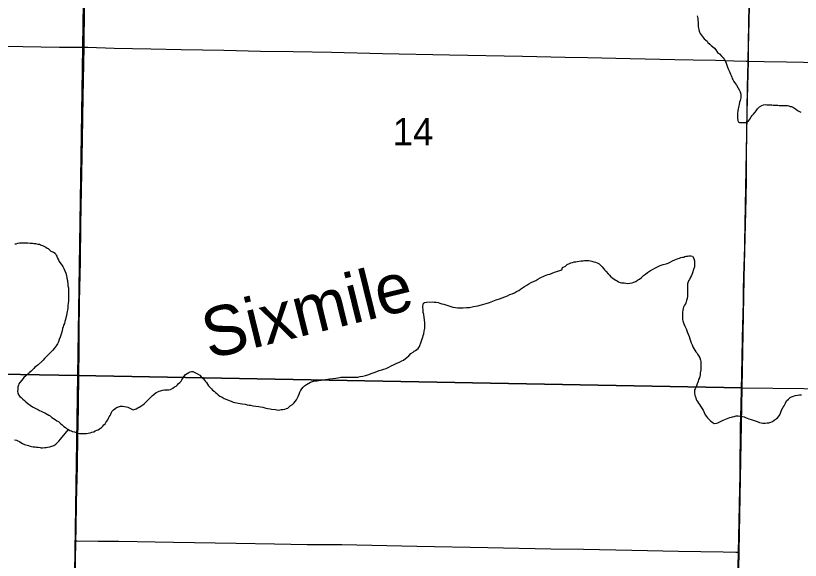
# Model space of a CAD drawing. Extents: x 2.4 to 73.1, y 4.5 to 25.6.
# Drawn here: x 32.442 to 33.042, y 19.96 to 20.377 of the extents above; entities that cross this region are included whole.
import ezdxf

# ---------------------------------------------------------------- set-up
doc = ezdxf.new("R2010")
doc.units = 0
for name, color, linetype in [('GM_X_County_Road', 7, 'Continuous'), ('GM_X_Minor_Lake_Text', 7, 'Continuous'), ('GM_X_Minor_River', 7, 'Continuous'), ('GM_X_Section', 7, 'Continuous'), ('GM_X_Section_Text', 7, 'Continuous'), ('GM_X_Township', 7, 'Continuous'), ('GM_X_Township_Road', 7, 'Continuous')]:
    doc.layers.add(name, color=color, linetype=linetype)

msp = doc.modelspace()

# ---------------------------------------------------------------- linework, layer by layer
at = {"layer": 'GM_X_County_Road'}
for points in [[(33.00226, 20.34212), (33.00245, 20.35229), (33.00287, 20.37249), (33.00328, 20.39581), (33.00352, 20.40979), (33.00392, 20.43155), (33.00444, 20.4533), (33.00456, 20.46418), (33.0047, 20.4766), (33.00505, 20.49524), (33.00623, 20.54653), (33.00726, 20.59169)], [(32.99492, 19.96634), (32.99518, 19.97784), (32.9959, 20.01514), (32.99603, 20.02446), (32.99618, 20.03998), (32.99627, 20.05086), (32.99643, 20.06174), (32.99679, 20.07884), (32.99765, 20.11458), (32.99791, 20.13012), (32.99856, 20.15809), (32.99875, 20.16741), (32.99925, 20.18605), (32.99962, 20.19693), (33.00066, 20.23733), (33.00077, 20.25131), (33.0008, 20.26063), (33.00086, 20.2684), (33.00117, 20.28859), (33.00142, 20.30413), (33.00185, 20.32278), (33.00205, 20.3321), (33.00226, 20.34212)], [(32.99271, 19.85236), (32.99293, 19.86438), (32.99326, 19.89385), (32.99418, 19.93277), (32.99492, 19.96634)]]:
    msp.add_lwpolyline(points, dxfattribs=at)
at = {"layer": 'GM_X_Minor_River'}
for points in [[(32.96334, 20.377), (32.96353, 20.37586), (32.96372, 20.37491), (32.96371, 20.3732), (32.9639, 20.37205), (32.9639, 20.37091), (32.96409, 20.36958), (32.96409, 20.36863), (32.96428, 20.36749), (32.96446, 20.36635), (32.96484, 20.36521), (32.96503, 20.36426), (32.96541, 20.36331), (32.96863, 20.35931), (32.96996, 20.35816), (32.97091, 20.3574), (32.97148, 20.35645), (32.97281, 20.35511), (32.97395, 20.35416), (32.9749, 20.35339), (32.97642, 20.35206), (32.97756, 20.35092), (32.97888, 20.34882), (32.9804, 20.34768), (32.98211, 20.34577), (32.98306, 20.34463), (32.98382, 20.34367), (32.98496, 20.34196), (32.98552, 20.34063), (32.9859, 20.33911), (32.98647, 20.33758), (32.98704, 20.33625), (32.98761, 20.33473), (32.98817, 20.3334), (32.98874, 20.33225), (32.98912, 20.3313), (32.98969, 20.32997), (32.99007, 20.32902), (32.99045, 20.32807), (32.99139, 20.32673), (32.99253, 20.32483), (32.99329, 20.32369), (32.99443, 20.32197), (32.99538, 20.32026), (32.99614, 20.31874), (32.99651, 20.31702), (32.9967, 20.31569), (32.99651, 20.31417), (32.99632, 20.31322), (32.99612, 20.31208), (32.99574, 20.31075), (32.99536, 20.30904), (32.99517, 20.30809), (32.99478, 20.30677), (32.99459, 20.30563), (32.9944, 20.30449), (32.9944, 20.30353), (32.99421, 20.30258)], [(32.99421, 20.30258), (32.99401, 20.30163), (32.99401, 20.30049), (32.99401, 20.29859), (32.99439, 20.29669), (32.99457, 20.29574), (32.99571, 20.29517), (32.99742, 20.29516), (32.99895, 20.29516), (33.00047, 20.29515), (33.0018, 20.29591), (33.00275, 20.29686), (33.00351, 20.29781), (33.00466, 20.29951), (33.00542, 20.30065), (33.00637, 20.3016), (33.00752, 20.30312), (33.00847, 20.30425), (33.00942, 20.30577), (33.01095, 20.3071), (33.01266, 20.30824), (33.01399, 20.3088), (33.01513, 20.30899), (33.01646, 20.30879), (33.01779, 20.30879), (33.01893, 20.30879), (33.02027, 20.30878), (33.02141, 20.30859), (33.02274, 20.30859), (33.02388, 20.30839), (33.02483, 20.30839), (33.02597, 20.3082), (33.02692, 20.30819), (33.02806, 20.30819), (33.0292, 20.30819), (33.03072, 20.30837), (33.03224, 20.30818), (33.03338, 20.30799), (33.03433, 20.3076), (33.03528, 20.30741), (33.0368, 20.30684), (33.03851, 20.30569), (33.03965, 20.30474), (33.0406, 20.30416), (33.0425, 20.30321)], [(32.44129, 20.20225), (32.44244, 20.20244), (32.44358, 20.20281), (32.44491, 20.203), (32.44624, 20.20319), (32.44795, 20.20318), (32.44947, 20.20318), (32.45118, 20.20317), (32.45308, 20.20298), (32.4548, 20.20278), (32.45594, 20.20259), (32.45727, 20.20259), (32.45898, 20.2022), (32.46012, 20.20201), (32.46107, 20.20162), (32.4624, 20.20105), (32.46411, 20.20028), (32.46506, 20.19971), (32.46601, 20.19914), (32.46696, 20.19876), (32.46886, 20.19685), (32.47095, 20.19608), (32.47228, 20.19513), (32.47303, 20.1938), (32.47341, 20.19284), (32.47398, 20.19151), (32.47474, 20.19018), (32.47531, 20.18885), (32.47796, 20.18504), (32.47891, 20.18352), (32.47967, 20.18161), (32.48023, 20.1799), (32.4808, 20.178), (32.48118, 20.17609), (32.48156, 20.17438), (32.48174, 20.17324), (32.48193, 20.17191), (32.48193, 20.1702), (32.48231, 20.16868), (32.4825, 20.16716), (32.48249, 20.16621), (32.48249, 20.16526), (32.48249, 20.16374), (32.48249, 20.16222), (32.48229, 20.1605), (32.48229, 20.1586), (32.4821, 20.15689), (32.4819, 20.15499), (32.4819, 20.15309), (32.48152, 20.15157), (32.48133, 20.15062), (32.48113, 20.14929), (32.48094, 20.14739), (32.48037, 20.14568), (32.47998, 20.14435), (32.4796, 20.14302), (32.47922, 20.14131), (32.47864, 20.13999), (32.47826, 20.13885), (32.47788, 20.13752), (32.4775, 20.13581), (32.47673, 20.13334), (32.47597, 20.13087), (32.4752, 20.12916), (32.47463, 20.12726), (32.47387, 20.12574), (32.47291, 20.12441)], [(32.82684, 20.16676), (32.82817, 20.16771), (32.82969, 20.16865), (32.83122, 20.16979), (32.83293, 20.17074), (32.83445, 20.17168), (32.83617, 20.17282), (32.83807, 20.17357), (32.83978, 20.17433), (32.84149, 20.17527), (32.84321, 20.17641), (32.84644, 20.17792), (32.84892, 20.17886), (32.85063, 20.17924), (32.85234, 20.1798), (32.85424, 20.18056), (32.85595, 20.18113), (32.85976, 20.18244), (32.86033, 20.18415), (32.86243, 20.18529), (32.86376, 20.18643), (32.86547, 20.18737), (32.86661, 20.18775), (32.86794, 20.18812), (32.86909, 20.1885), (32.87042, 20.18869), (32.87156, 20.18887), (32.87308, 20.18906), (32.8746, 20.18925), (32.87612, 20.18943), (32.87707, 20.18962), (32.87822, 20.18962), (32.87917, 20.18961), (32.8805, 20.18961), (32.88164, 20.18923), (32.88278, 20.18903), (32.88411, 20.18865), (32.88544, 20.18827), (32.88677, 20.18788), (32.88829, 20.18712), (32.88981, 20.18559), (32.89057, 20.18464), (32.89151, 20.1835), (32.89227, 20.18254), (32.89341, 20.1814), (32.89512, 20.17949), (32.89607, 20.17835), (32.89721, 20.17721), (32.89873, 20.17606), (32.89968, 20.1753), (32.90101, 20.17454), (32.90196, 20.17396), (32.9031, 20.17339), (32.90423, 20.17281), (32.90538, 20.17262), (32.90633, 20.17243), (32.90728, 20.17243), (32.90861, 20.17223), (32.90994, 20.17204), (32.91355, 20.1726), (32.91488, 20.17297), (32.91621, 20.17354), (32.91755, 20.17449), (32.91907, 20.17543), (32.92078, 20.17657), (32.92231, 20.17809), (32.92383, 20.17922), (32.92516, 20.18036), (32.92745, 20.18187), (32.92916, 20.18282), (32.93087, 20.18376), (32.93278, 20.18471), (32.93506, 20.18584), (32.93734, 20.1866), (32.93944, 20.18697), (32.94096, 20.18754), (32.94248, 20.18829), (32.94438, 20.18943), (32.9461, 20.18999), (32.94743, 20.19075), (32.94876, 20.19113), (32.94971, 20.19132), (32.95085, 20.19188), (32.95199, 20.19207), (32.95294, 20.19226), (32.9539, 20.19263), (32.95485, 20.19282), (32.9558, 20.19301), (32.95694, 20.1932), (32.95846, 20.19319), (32.9596, 20.193), (32.96074, 20.19109), (32.9613, 20.18938), (32.9613, 20.18805), (32.9613, 20.18653), (32.96111, 20.18482), (32.96034, 20.18273), (32.95958, 20.18026), (32.95881, 20.17817), (32.95805, 20.17684), (32.95748, 20.17495)], [(32.95748, 20.17495), (32.95672, 20.174), (32.95576, 20.17172), (32.95576, 20.16963), (32.95575, 20.16811), (32.95575, 20.16716), (32.95575, 20.16564), (32.95575, 20.16392), (32.95574, 20.16221), (32.95555, 20.1605), (32.95517, 20.15899), (32.95479, 20.15784), (32.95421, 20.15652), (32.95364, 20.15538), (32.95288, 20.15386), (32.9525, 20.15291), (32.9523, 20.15158), (32.95211, 20.15006), (32.95192, 20.14873), (32.95191, 20.1474), (32.95191, 20.14569), (32.95191, 20.14455), (32.95229, 20.1434), (32.95304, 20.14112), (32.9538, 20.13941), (32.95456, 20.13789), (32.95513, 20.13674), (32.9557, 20.13503), (32.95626, 20.13313), (32.95702, 20.13142), (32.95759, 20.1297), (32.95816, 20.12799), (32.95872, 20.12647), (32.95929, 20.12514), (32.96005, 20.12342), (32.96081, 20.12228), (32.96137, 20.12095), (32.96232, 20.11981), (32.96289, 20.11885), (32.96346, 20.1179), (32.96441, 20.11638), (32.96517, 20.11504), (32.96574, 20.11333), (32.96611, 20.11219), (32.96611, 20.10896), (32.9661, 20.10744), (32.9661, 20.10592), (32.96591, 20.10459), (32.96553, 20.10364), (32.96553, 20.10212), (32.96495, 20.09984), (32.96438, 20.09851), (32.964, 20.09699), (32.96323, 20.09528), (32.96247, 20.093), (32.9617, 20.09148), (32.96132, 20.09053), (32.96113, 20.08882), (32.9615, 20.08616), (32.96188, 20.08521), (32.96264, 20.08274), (32.9634, 20.08178), (32.96416, 20.08045), (32.96491, 20.07931), (32.96586, 20.07798), (32.96681, 20.07664), (32.96776, 20.07512), (32.96852, 20.07322), (32.96927, 20.0715), (32.97041, 20.07017), (32.97117, 20.06922), (32.9725, 20.06788), (32.97345, 20.06693), (32.97459, 20.06597), (32.9763, 20.06483), (32.97801, 20.06502), (32.97915, 20.06539), (32.9801, 20.06577), (32.982, 20.06691), (32.98315, 20.06747), (32.98695, 20.06898), (32.98828, 20.06936), (32.98942, 20.06974), (32.99038, 20.06992), (32.99152, 20.07011), (32.99304, 20.07068), (32.99456, 20.07067), (32.99589, 20.07048), (32.99684, 20.07047), (32.99798, 20.07009), (32.99912, 20.0699), (33.00026, 20.06932), (33.0014, 20.06894), (33.00273, 20.06837), (33.00463, 20.06798), (33.00596, 20.06741), (33.00748, 20.06683), (33.00919, 20.06626), (33.0109, 20.06568), (33.01223, 20.0653), (33.01337, 20.0651)], [(32.66433, 20.09479), (32.66757, 20.0965), (32.66966, 20.09725), (32.67232, 20.09762), (32.6824, 20.09892), (32.68488, 20.0993), (32.68678, 20.09948), (32.6883, 20.09986), (32.68963, 20.10004), (32.69058, 20.10023), (32.69153, 20.10023), (32.69286, 20.10023), (32.69438, 20.10022), (32.69553, 20.10022), (32.69648, 20.10022), (32.69819, 20.10021), (32.69952, 20.10021), (32.70085, 20.10039), (32.70218, 20.1002), (32.7037, 20.10038), (32.7056, 20.10076), (32.70751, 20.10113), (32.7096, 20.1017), (32.71207, 20.10226), (32.71397, 20.10302), (32.71607, 20.10396), (32.71816, 20.10453), (32.72006, 20.10528), (32.72196, 20.10585), (32.72368, 20.10641), (32.72539, 20.10698), (32.72729, 20.10792), (32.72919, 20.10887), (32.7311, 20.10962), (32.73357, 20.11095), (32.73567, 20.11189), (32.73738, 20.11284), (32.73871, 20.11321), (32.74023, 20.11454), (32.74119, 20.1153), (32.74271, 20.11662), (32.74423, 20.11833), (32.74595, 20.11947), (32.7469, 20.12022), (32.74785, 20.12079), (32.74975, 20.12231), (32.7509, 20.12382), (32.75223, 20.12724), (32.753, 20.12952), (32.75338, 20.13104), (32.75376, 20.13218), (32.75415, 20.13351), (32.75453, 20.13541), (32.75472, 20.13655), (32.75491, 20.13769), (32.75492, 20.13883), (32.75492, 20.14187), (32.75473, 20.14415), (32.75455, 20.14605), (32.75417, 20.14815), (32.75379, 20.14986), (32.75361, 20.15233), (32.75342, 20.15328), (32.75342, 20.15461), (32.75362, 20.15575), (32.75381, 20.15689), (32.75476, 20.15746), (32.75628, 20.15765), (32.76084, 20.15801), (32.76198, 20.15782), (32.76369, 20.15762), (32.76503, 20.15743), (32.76636, 20.15705), (32.76788, 20.15647), (32.76959, 20.15609), (32.77111, 20.1557), (32.77244, 20.15513), (32.77472, 20.15436), (32.77643, 20.15398), (32.77833, 20.15359), (32.78004, 20.1534), (32.78194, 20.15339), (32.78422, 20.15338), (32.78669, 20.15357), (32.78917, 20.15375), (32.79221, 20.15431), (32.79544, 20.15487), (32.7983, 20.15563), (32.80191, 20.15676), (32.80439, 20.15751), (32.80705, 20.15845), (32.80952, 20.1594), (32.812, 20.16015), (32.81409, 20.16109), (32.81618, 20.16185), (32.81808, 20.1626), (32.81999, 20.16355), (32.8217, 20.16411), (32.82341, 20.16487), (32.82493, 20.16581), (32.82684, 20.16676)], [(32.47291, 20.12441), (32.47215, 20.12328), (32.47139, 20.12214), (32.47044, 20.121), (32.46948, 20.12005), (32.46834, 20.11891), (32.46739, 20.11797), (32.46644, 20.11683), (32.4651, 20.1155), (32.46396, 20.11456), (32.46301, 20.11342), (32.46225, 20.11247), (32.4592, 20.10982), (32.45787, 20.10868), (32.45672, 20.10792), (32.45596, 20.10697), (32.45482, 20.10603), (32.45387, 20.10489), (32.45234, 20.10356), (32.4512, 20.10262), (32.44987, 20.10129), (32.44834, 20.10015), (32.44777, 20.0992), (32.44663, 20.09788), (32.44529, 20.09617), (32.44453, 20.09522), (32.44415, 20.09427), (32.44377, 20.09294), (32.44357, 20.09123), (32.44338, 20.08933), (32.44357, 20.08819), (32.44414, 20.08686), (32.44527, 20.08552), (32.44622, 20.08476), (32.44755, 20.08343), (32.44869, 20.08247), (32.44964, 20.08152), (32.45135, 20.08018), (32.45306, 20.07885), (32.45496, 20.0777), (32.45648, 20.07694), (32.458, 20.07617), (32.45933, 20.07541), (32.46028, 20.07484), (32.46161, 20.07426), (32.46294, 20.0735), (32.46427, 20.07293), (32.46731, 20.07121), (32.46826, 20.07063), (32.46958, 20.06949), (32.47091, 20.06872), (32.47224, 20.06777), (32.47357, 20.06682), (32.47471, 20.06624), (32.47623, 20.06491), (32.47756, 20.06376), (32.47889, 20.06262), (32.48003, 20.06186), (32.48098, 20.0609), (32.4825, 20.06014), (32.48345, 20.05956), (32.48459, 20.05918), (32.48554, 20.0588), (32.48687, 20.05841), (32.4882, 20.05803), (32.48953, 20.05746), (32.49086, 20.05726), (32.49219, 20.05707), (32.4939, 20.05707), (32.49504, 20.05706), (32.49618, 20.05725), (32.49732, 20.05744), (32.49885, 20.05762), (32.50018, 20.05819), (32.5017, 20.05856), (32.50284, 20.05913), (32.50417, 20.0597), (32.50512, 20.06007), (32.50608, 20.06083), (32.5076, 20.06178), (32.50855, 20.06273), (32.5095, 20.06386), (32.51046, 20.06462), (32.51103, 20.06557), (32.51179, 20.06671), (32.51236, 20.06766), (32.51294, 20.06899), (32.51351, 20.06993), (32.51427, 20.07088), (32.51465, 20.07202), (32.51561, 20.07411), (32.51694, 20.07525), (32.51789, 20.07601), (32.51922, 20.07714), (32.52227, 20.07808), (32.52379, 20.07808), (32.52531, 20.07789), (32.52664, 20.07769), (32.52778, 20.07731), (32.52892, 20.07674), (32.53044, 20.07597)], [(32.53044, 20.07597), (32.53177, 20.0754), (32.53272, 20.07558), (32.53405, 20.07596), (32.53539, 20.07672), (32.53634, 20.07729), (32.53767, 20.07823), (32.53919, 20.07918), (32.54053, 20.08012), (32.54167, 20.08126), (32.543, 20.08259), (32.54414, 20.08373), (32.5451, 20.08467), (32.54662, 20.08638), (32.54757, 20.08695), (32.54948, 20.08846), (32.55081, 20.08903), (32.55176, 20.0896), (32.55271, 20.08978), (32.55423, 20.09035), (32.55594, 20.09054), (32.55766, 20.09053), (32.55918, 20.09072), (32.56051, 20.0909), (32.56222, 20.09185), (32.56355, 20.0928), (32.5647, 20.09336), (32.56584, 20.0945), (32.5666, 20.09545), (32.56755, 20.09621), (32.56851, 20.09734), (32.56908, 20.09829), (32.57098, 20.10095), (32.57194, 20.10228), (32.57308, 20.10303), (32.57441, 20.10398), (32.57555, 20.10436), (32.5765, 20.10454), (32.57746, 20.10454), (32.57898, 20.10397), (32.58012, 20.10339), (32.58107, 20.10282), (32.58278, 20.10187), (32.58391, 20.10053), (32.58562, 20.09901), (32.58714, 20.0971), (32.5879, 20.09615), (32.58866, 20.09501), (32.58942, 20.09367), (32.59055, 20.09253), (32.59169, 20.09139), (32.59264, 20.09024), (32.59378, 20.08948), (32.59473, 20.08853), (32.59587, 20.08776), (32.59682, 20.08681), (32.59815, 20.08586), (32.60005, 20.0849), (32.60157, 20.08395), (32.60347, 20.08318), (32.60518, 20.08241), (32.60689, 20.08184), (32.60841, 20.08126), (32.60974, 20.08088), (32.61107, 20.08069), (32.61221, 20.0803), (32.61373, 20.08011), (32.61525, 20.07991), (32.61753, 20.07953), (32.61905, 20.07914), (32.62057, 20.07895), (32.62171, 20.07876), (32.62342, 20.07837), (32.62799, 20.07779), (32.62932, 20.07759), (32.63103, 20.07721), (32.63255, 20.07682), (32.63369, 20.07663), (32.63483, 20.07644), (32.63654, 20.07605), (32.63768, 20.07586), (32.64072, 20.07547), (32.64186, 20.07528), (32.643, 20.07508), (32.64509, 20.07546), (32.64624, 20.07565), (32.64776, 20.07583), (32.64909, 20.07621), (32.65004, 20.07659), (32.65194, 20.07848), (32.65366, 20.07943), (32.6548, 20.08037), (32.6569, 20.08303), (32.65804, 20.0855), (32.65881, 20.0874), (32.65938, 20.08872), (32.65995, 20.08986), (32.6609, 20.09138), (32.66186, 20.09271), (32.663, 20.09366), (32.66433, 20.09479)], [(33.01337, 20.0651), (33.01528, 20.0651), (33.0168, 20.06529), (33.01813, 20.06547), (33.01946, 20.06585), (33.02098, 20.06641), (33.02212, 20.06736), (33.02365, 20.06831), (33.02479, 20.06925), (33.02593, 20.07058), (33.02651, 20.07153), (33.02708, 20.07286), (33.02784, 20.07514), (33.02899, 20.07742), (33.02975, 20.07836), (33.0307, 20.08045), (33.03166, 20.08216), (33.03299, 20.08349), (33.03432, 20.08462), (33.03547, 20.08519), (33.0368, 20.08576), (33.03832, 20.08632), (33.04003, 20.08651), (33.04155, 20.0867), (33.04307, 20.08669)], [(32.44103, 20.05246), (32.44274, 20.05208), (32.44369, 20.0515), (32.44483, 20.05093), (32.44597, 20.05036), (32.44711, 20.04959), (32.44863, 20.04883), (32.44977, 20.04845), (32.45186, 20.04787), (32.453, 20.04749), (32.45414, 20.04729), (32.45547, 20.0471), (32.45681, 20.04709), (32.45795, 20.04671), (32.45928, 20.04671), (32.46061, 20.04651), (32.46156, 20.04632), (32.46251, 20.04632), (32.46441, 20.0465), (32.46536, 20.0465), (32.46631, 20.04669), (32.46802, 20.04687), (32.46898, 20.04725), (32.47107, 20.048), (32.47259, 20.04895), (32.47373, 20.05009), (32.47507, 20.05141), (32.47621, 20.05274), (32.4825, 20.06014)]]:
    msp.add_lwpolyline(points, dxfattribs=at)
at = {"layer": 'GM_X_Section'}
for points in [[(31.98628, 20.61197), (32.49712, 20.6047), (32.48953, 20.10156), (31.97801, 20.11054)], [(33.00662, 20.59336), (32.99736, 20.09215), (32.48953, 20.10156), (32.49712, 20.6047)], [(31.97801, 20.11054), (32.48953, 20.10156), (32.48193, 19.59785), (31.97137, 19.60585)], [(32.99736, 20.09215), (32.98811, 19.59151), (32.48193, 19.59785), (32.48953, 20.10156)], [(32.99736, 20.09215), (33.49484, 20.08677), (33.49557, 19.58326), (32.98811, 19.59151)]]:
    msp.add_lwpolyline(points, close=True, dxfattribs=at)
at = {"layer": 'GM_X_Township'}
msp.add_lwpolyline([(33.00316, 20.39608), (33.00275, 20.37277), (33.00233, 20.35256), (33.00214, 20.34239), (33.00193, 20.33237), (33.00173, 20.32305), (33.00131, 20.3044), (33.00105, 20.28887), (33.00074, 20.26868), (33.00068, 20.2609), (33.00065, 20.25158), (33.00054, 20.2376), (32.9995, 20.19721), (32.99913, 20.18633), (32.99863, 20.16769), (32.99844, 20.15836), (32.99779, 20.1304), (32.99753, 20.11486), (32.99667, 20.07912), (32.99631, 20.06202), (32.99615, 20.05113), (32.99606, 20.04025), (32.99592, 20.02474), (32.99578, 20.01542), (32.99506, 19.97812), (32.99481, 19.96661), (32.99406, 19.93305)], dxfattribs=at)
at = {"layer": 'GM_X_Township_Road'}
for points in [[(32.4943, 20.35285), (32.49438, 20.35839), (32.4952, 20.41744), (32.49559, 20.45629), (32.49628, 20.52622), (32.49678, 20.57751), (32.49703, 20.60393), (32.49703, 20.60428)], [(32.23802, 20.35653), (32.26252, 20.35614), (32.32779, 20.35526), (32.36198, 20.35483), (32.41948, 20.3539), (32.44746, 20.35346), (32.47543, 20.35302), (32.4943, 20.35285)], [(32.488, 19.97503), (32.48817, 19.98408), (32.48856, 20.00427), (32.48925, 20.03223), (32.48965, 20.05554), (32.48974, 20.0633), (32.49004, 20.07898), (32.49027, 20.10203), (32.49037, 20.10666), (32.49047, 20.11598), (32.49058, 20.13462), (32.49086, 20.15793), (32.49145, 20.18901), (32.49195, 20.21698), (32.49239, 20.2434), (32.49311, 20.28224), (32.49369, 20.31488), (32.4943, 20.35285)], [(32.4943, 20.35285), (32.49719, 20.35283), (32.51738, 20.35224), (32.54535, 20.35161), (32.56866, 20.351), (32.60129, 20.35054), (32.62926, 20.34993), (32.65413, 20.3496), (32.68366, 20.34905), (32.7225, 20.34807), (32.77378, 20.34706), (32.82972, 20.34598), (32.86235, 20.34534), (32.87944, 20.34496), (32.91207, 20.34426), (32.94626, 20.34345), (32.96023, 20.34314), (32.97732, 20.34283), (32.9913, 20.34245), (33.00062, 20.34214), (33.00226, 20.34212)], [(33.00226, 20.34212), (33.0146, 20.34195), (33.03169, 20.34159), (33.07054, 20.34095), (33.11871, 20.33986), (33.14512, 20.33946), (33.16683, 20.33919), (33.20102, 20.33879), (33.22744, 20.33849), (33.23676, 20.33836), (33.25261, 20.33803)], [(32.48221, 19.59784), (32.48238, 19.60646), (32.48295, 19.64065), (32.48379, 19.68882), (32.48419, 19.71679), (32.48528, 19.77895), (32.4859, 19.82557), (32.48617, 19.84888), (32.48661, 19.86442), (32.48682, 19.87685), (32.48706, 19.8986), (32.4877, 19.95921), (32.488, 19.97503)], [(32.488, 19.97503), (32.48915, 19.975), (32.50511, 19.97474), (32.52081, 19.97467), (32.56275, 19.97398), (32.61074, 19.97329), (32.64006, 19.97278), (32.66505, 19.97225), (32.69157, 19.97209), (32.74894, 19.97106), (32.80324, 19.96992), (32.85141, 19.96897), (32.87639, 19.96854), (32.91329, 19.96794), (32.94901, 19.96724), (32.98311, 19.96655), (32.99276, 19.96637), (32.99492, 19.96634)]]:
    msp.add_lwpolyline(points, dxfattribs=at)

# ---------------------------------------------------------------- texts
at = {"layer": 'GM_X_Minor_Lake_Text'}
msp.add_text('Sixmile', height=0.037897, rotation=13.80494, dxfattribs=at).set_placement((32.58994, 20.11404))
at = {"layer": 'GM_X_Section_Text'}
msp.add_text('14', height=0.020928, rotation=0.00001, dxfattribs=at).set_placement((32.73035, 20.27768))

doc.saveas('drawing.dxf')
